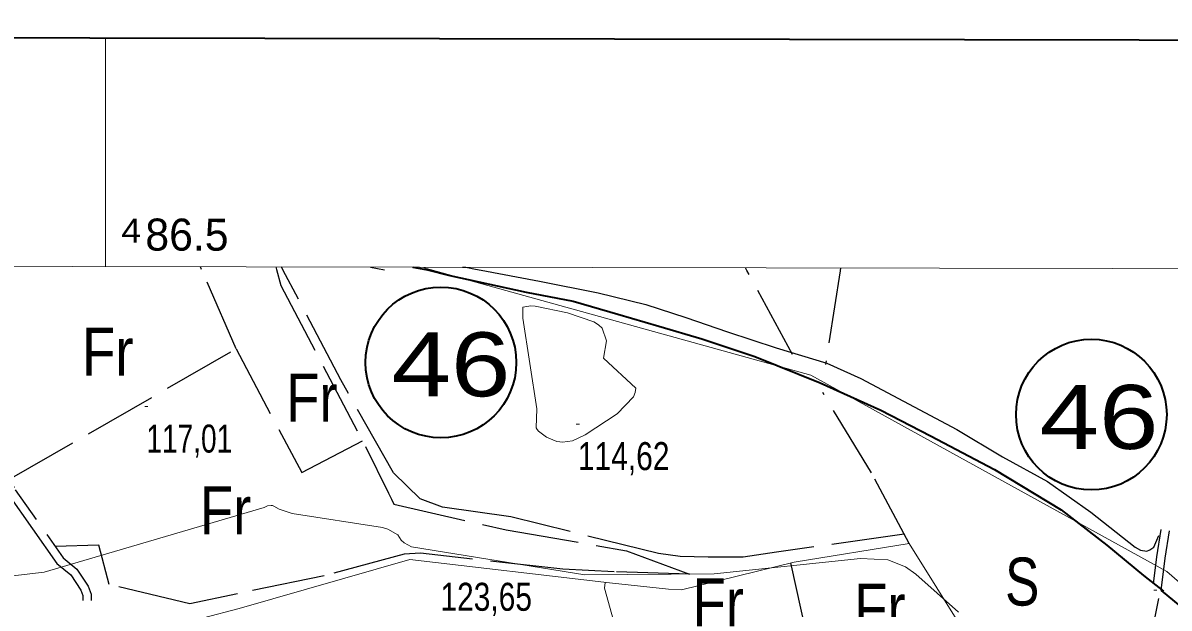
# Model space of a CAD drawing. Extents: x 483847 to 488453, y 4383581 to 4386795.
# Drawn here: x 486474.2 to 486832.5, y 4386336.8 to 4386519.6 of the extents above; entities that cross this region are included whole.
import ezdxf
from ezdxf.enums import TextEntityAlignment as Align

# ---------------------------------------------------------------- set-up
doc = ezdxf.new("R2010")
doc.units = 0
doc.header["$LTSCALE"] = 3.8
for name, pattern in [('DOTTED', [1.5, 0.3, -1.2]), ('LONG_DASHED', [7.5, 6, -1.5]), ('MEDIUM_DASHED', [4.5, 3, -1.5])]:
    doc.linetypes.add(name, pattern=pattern)
for name, color, linetype, lineweight in [('1', 7, 'Continuous', 13), ('13', 7, 'Continuous', 25), ('2', 7, 'DOTTED', 13), ('25', 7, 'LONG_DASHED', 25), ('38', 7, 'Continuous', 25), ('51', 7, 'Continuous', 13), ('6', 7, 'Continuous', 35), ('7', 7, 'Continuous', 13), ('9', 7, 'Continuous', 13)]:
    doc.layers.add(name, color=color, linetype=linetype, lineweight=lineweight)
doc.layers.add('31', color=7, linetype='Continuous')

msp = doc.modelspace()

# ---------------------------------------------------------------- linework, layer by layer
at = {"layer": '1'}
msp.add_line((486500, 4386443.48), (486500, 4386514.9), dxfattribs=at)
at = {"layer": '1', "lineweight": 35}
msp.add_lwpolyline([(484035.03, 4386519.58), (487752.53, 4386512.52), (487747.86, 4384057.52), (484030.36, 4384064.59)], close=True, dxfattribs=at)
at = {"layer": '1'}
msp.add_lwpolyline([(484105.5, 4386448.1), (487681.9, 4386441.2), (487678, 4384129), (484100.5, 4384135.8)], close=True, dxfattribs=at)
at = {"layer": '25'}
for p, q in [((486530.1, 4386442.53), (486529.71, 4386443.42)), ((486553.27, 4386443.38), (486553.51, 4386442.49)), ((486555.51, 4386442.48), (486555.04, 4386443.37)), ((486611.59, 4386443.26), (486611.61, 4386443.26)), ((486611.61, 4386443.26), (486611.63, 4386443.26)), ((486611.63, 4386443.26), (486611.65, 4386443.26)), ((486611.65, 4386443.26), (486611.67, 4386443.26)), ((486611.67, 4386443.26), (486611.69, 4386443.26)), ((486611.69, 4386443.26), (486611.71, 4386443.26)), ((486611.71, 4386443.26), (486611.73, 4386443.26)), ((486611.73, 4386443.26), (486611.75, 4386443.26)), ((486611.75, 4386443.26), (486611.77, 4386443.26)), ((486611.77, 4386443.26), (486611.79, 4386443.26)), ((486611.79, 4386443.26), (486611.81, 4386443.26)), ((486611.81, 4386443.26), (486611.83, 4386443.26)), ((486611.83, 4386443.26), (486611.85, 4386443.26)), ((486611.85, 4386443.26), (486611.87, 4386443.26)), ((486611.87, 4386443.26), (486611.89, 4386443.26)), ((486611.89, 4386443.26), (486611.91, 4386443.26)), ((486611.91, 4386443.26), (486611.93, 4386443.26)), ((486611.93, 4386443.26), (486611.95, 4386443.26)), ((486611.95, 4386443.26), (486611.97, 4386443.26)), ((486611.97, 4386443.26), (486611.99, 4386443.26)), ((486611.99, 4386443.26), (486612.01, 4386443.26)), ((486612.01, 4386443.26), (486612.03, 4386443.26)), ((486612.03, 4386443.26), (486612.05, 4386443.26)), ((486612.05, 4386443.26), (486612.07, 4386443.26)), ((486612.07, 4386443.26), (486612.09, 4386443.26)), ((486612.09, 4386443.26), (486612.11, 4386443.26)), ((486612.11, 4386443.26), (486612.13, 4386443.26)), ((486612.13, 4386443.26), (486612.15, 4386443.26)), ((486612.15, 4386443.26), (486612.17, 4386443.26)), ((486612.17, 4386443.26), (486612.19, 4386443.26)), ((486612.19, 4386443.26), (486612.21, 4386443.26)), ((486612.21, 4386443.26), (486612.23, 4386443.26)), ((486612.23, 4386443.26), (486612.25, 4386443.26)), ((486612.25, 4386443.26), (486612.27, 4386443.26)), ((486612.27, 4386443.26), (486612.29, 4386443.26)), ((486612.29, 4386443.26), (486612.31, 4386443.26)), ((486612.31, 4386443.26), (486612.33, 4386443.26)), ((486612.33, 4386443.26), (486612.35, 4386443.26)), ((486612.35, 4386443.26), (486612.37, 4386443.26)), ((486612.37, 4386443.26), (486612.39, 4386443.26)), ((486612.39, 4386443.26), (486612.41, 4386443.26)), ((486612.41, 4386443.26), (486612.43, 4386443.26)), ((486612.43, 4386443.26), (486612.45, 4386443.26)), ((486612.45, 4386443.26), (486612.47, 4386443.26)), ((486612.47, 4386443.26), (486612.49, 4386443.26)), ((486612.49, 4386443.26), (486612.51, 4386443.26)), ((486612.51, 4386443.26), (486612.53, 4386443.26)), ((486612.53, 4386443.26), (486612.55, 4386443.26)), ((486612.55, 4386443.26), (486612.57, 4386443.26)), ((486612.57, 4386443.26), (486612.59, 4386443.26)), ((486612.59, 4386443.26), (486612.61, 4386443.26)), ((486612.61, 4386443.26), (486612.63, 4386443.26)), ((486612.63, 4386443.26), (486612.65, 4386443.26)), ((486612.65, 4386443.26), (486612.67, 4386443.26)), ((486612.67, 4386443.26), (486612.68, 4386443.26)), ((486612.68, 4386443.26), (486612.69, 4386443.26)), ((486612.69, 4386443.26), (486612.7, 4386443.26)), ((486700.53, 4386442.2), (486700.04, 4386443.09)), ((486714.83, 4386415.97), (486700.53, 4386442.2)), ((486729.66, 4386442.14), (486725.14, 4386412.82)), ((486729.8, 4386443.04), (486729.66, 4386442.14))]:
    msp.add_line(p, q, dxfattribs=at)
for points in [[(486470.05, 4386377.03), (486540.85, 4386417.71), (486530.1, 4386442.53)], [(486553.51, 4386442.49), (486554.86, 4386437.55), (486581.31, 4386387.19), (486588.45, 4386372.61), (486589.4, 4386370.8), (486590.13, 4386369.21), (486625.28, 4386361.2), (486662.93, 4386354.66), (486682.56, 4386347.4), (486659.08, 4386348.11), (486643.04, 4386348.94), (486598.46, 4386353.86), (486593.43, 4386353.63), (486568.35, 4386346.86), (486541.33, 4386341.24), (486526.43, 4386338.08), (486501.23, 4386344.07), (486497.95, 4386356.42), (486484.32, 4386355.98)], [(486749.66, 4386359.84), (486709.75, 4386354.21), (486699.37, 4386352.71), (486695.92, 4386352.69), (486688.41, 4386352.64), (486679.71, 4386352.84), (486672.9, 4386353.77), (486626.69, 4386365.23), (486605.35, 4386368.24), (486598.41, 4386370.89), (486590.04, 4386378.97), (486573.58, 4386408.09), (486555.51, 4386442.48)], [(486612.7, 4386443.26), (486615.72, 4386442.68), (486617.42, 4386442.36)], [(486617.42, 4386442.36), (486635.7, 4386438.94), (486654.03, 4386435.23), (486668.91, 4386431.64), (486681.46, 4386427.55), (486694.45, 4386423.02), (486709.69, 4386418.07), (486725.52, 4386413.27), (486736.11, 4386408.46), (486749.52, 4386401.37), (486766.12, 4386392.5), (486780.41, 4386383.97), (486794.48, 4386376.34), (486808, 4386366.76), (486821.87, 4386355.76), (486823.59, 4386354.83), (486825.53, 4386354.51), (486826.44, 4386354.94), (486827.73, 4386355.75), (486829.28, 4386359.4)], [(486540.85, 4386417.71), (486561.38, 4386379.08), (486580.34, 4386389.05)], [(486751.21, 4386356.92), (486739.44, 4386379), (486724.25, 4386404.09)], [(486714.17, 4386350.86), (486721.46, 4386317.88), (486723.64, 4386302.54), (486727.72, 4386304.21), (486730.04, 4386303.88), (486735.34, 4386301.92), (486745.1, 4386297.36), (486752.95, 4386295.59), (486754.15, 4386292.98)], [(486748.54, 4386291.23), (486768.74, 4386297.54), (486785.91, 4386301.57), (486798.01, 4386308.15), (486817.01, 4386314.63), (486822.76, 4386318), (486826.27, 4386322.53), (486827.39, 4386327.39), (486827.68, 4386331.89), (486829.3, 4386339.75)]]:
    msp.add_lwpolyline(points, dxfattribs=at)
at = {"layer": '38', "linetype": 'MEDIUM_DASHED'}
msp.add_line((486582.92, 4386443.32), (486587.24, 4386442.42), dxfattribs=at)
at = {"layer": '38'}
for p, q in [((486596.01, 4386443.3), (486596.03, 4386443.29)), ((486596.03, 4386443.29), (486596.06, 4386443.29))]:
    msp.add_line(p, q, dxfattribs=at)
for points in [[(486430.71, 4386442.72), (486432.29, 4386441.35), (486434.1, 4386438.84), (486436.75, 4386433.73), (486439.72, 4386426.24), (486455.63, 4386398.2), (486469.61, 4386372.37), (486484.87, 4386350.7), (486489.16, 4386347.19), (486492.33, 4386342.4), (486492.95, 4386340.64), (486492.93, 4386339.16)], [(486827.63, 4386344.29), (486828.65, 4386352.75), (486829.98, 4386361.3)]]:
    msp.add_lwpolyline(points, dxfattribs=at)
at = {"layer": '38', "linetype": 'MEDIUM_DASHED'}
for points in [[(486434.49, 4386442.72), (486436.31, 4386440.2), (486439.11, 4386434.8), (486442.06, 4386427.36), (486457.9, 4386399.46), (486471.82, 4386373.74), (486486.78, 4386352.48), (486491.1, 4386348.94), (486494.66, 4386343.57), (486495.55, 4386341.07), (486495.52, 4386339.13)], [(486830.06, 4386342.28), (486831.28, 4386352.38), (486832.59, 4386360.89)]]:
    msp.add_lwpolyline(points, dxfattribs=at)
at = {"layer": '51'}
for points in [[(486509.59, 4386329.72), (486530.64, 4386333.67), (486541.86, 4386336.66), (486595.21, 4386351.95), (486657.53, 4386344.61), (486676.04, 4386342.69), (486680.09, 4386342.48), (486715.26, 4386351.13), (486751.21, 4386356.92), (486785.83, 4386301.57)], [(486645.5, 4386253.16), (486679.97, 4386266.17), (486670.18, 4386294.9), (486667.57, 4386301.39), (486656.01, 4386342.98), (486656.22, 4386344.77)]]:
    msp.add_lwpolyline(points, dxfattribs=at)
at = {"layer": '6'}
msp.add_line((486596.06, 4386443.29), (486600.64, 4386442.39), dxfattribs=at)
for points in [[(486600.64, 4386442.39), (486607.65, 4386440.65), (486631.5, 4386435.51), (486646.21, 4386432.66), (486660.23, 4386428.62), (486673.01, 4386424.84), (486686.48, 4386420.88), (486703.03, 4386415.38), (486723.45, 4386407.12), (486742.44, 4386398.57), (486757.96, 4386390.6), (486777.87, 4386380.02), (486798.8, 4386367.44), (486813.03, 4386356.38), (486824.46, 4386346.9), (486830.71, 4386342.04)], [(486830.06, 4386342.28), (486841.31, 4386332.99), (486855.28, 4386320.6), (486866.55, 4386309.08), (486883.05, 4386291.8), (486893.44, 4386280.96), (486904.67, 4386266.03), (486914.04, 4386253.6)]]:
    msp.add_lwpolyline(points, dxfattribs=at)
for centre in [(486604.88, 4386413.49), (486808.2, 4386397.2)]:
    msp.add_circle(centre, 23.55, dxfattribs=at)
at = {"layer": '7'}
for p, q in [((486512.32, 4386399.7), (486513.32, 4386399.7)), ((486647.2, 4386394.23), (486648.2, 4386394.23)), ((486827.71, 4386342.31), (486828.71, 4386342.31))]:
    msp.add_line(p, q, dxfattribs=at)
at = {"layer": '9'}
for points in [[(486951.12, 4386288.92), (486948.96, 4386288.24), (486943.52, 4386288.29), (486940.49, 4386289.01), (486928.73, 4386295.17), (486925.74, 4386296.27), (486921.79, 4386298.37), (486917.58, 4386300.11), (486916.09, 4386300.54), (486907.45, 4386302.16), (486897.17, 4386302.85), (486892.69, 4386302.28), (486887.24, 4386303.43), (486885.09, 4386304.49), (486871.59, 4386313.59), (486831.77, 4386348.16), (486720.46, 4386409.52), (486599.66, 4386443.09), (486599.56, 4386443.29)], [(486446.97, 4386343.97), (486480.88, 4386347.97), (486549.59, 4386368.16), (486550.64, 4386368.65), (486551.86, 4386368.84), (486552.25, 4386368.77), (486552.66, 4386368.63), (486554.35, 4386367.68), (486558.42, 4386366.31), (486586.58, 4386361.89), (486588.32, 4386361.43), (486591.43, 4386359.69), (486592.46, 4386358.02), (486593.38, 4386357.19), (486595.65, 4386355.84), (486649.86, 4386347.19), (486690.31, 4386347.48), (486736.03, 4386352.23), (486744.53, 4386351.88), (486750.06, 4386349.61), (486753.29, 4386347.36), (486766.69, 4386335.49)]]:
    msp.add_lwpolyline(points, dxfattribs=at)
msp.add_lwpolyline([(486655.68, 4386414.8), (486665.76, 4386405.47), (486665.64, 4386404.16), (486665.13, 4386402.8), (486659.93, 4386397.44), (486650.02, 4386390.84), (486646.03, 4386388.97), (486642.93, 4386388.58), (486642.04, 4386388.67), (486641.16, 4386388.83), (486637.87, 4386390.13), (486635.35, 4386391.99), (486634.94, 4386392.51), (486634.66, 4386393.04), (486634.91, 4386398.98), (486630.54, 4386427.37), (486630.53, 4386430.74), (486633, 4386431.18), (486634.37, 4386431.04), (486644.47, 4386429.01), (486652.65, 4386426.14), (486654.14, 4386425.22), (486655.3, 4386424.25), (486656.69, 4386420.3)], close=True, dxfattribs=at)

# ---------------------------------------------------------------- texts
at = {"layer": '13', "width": 1.25}
for p in [(486608.03, 4386402.91), (486810.59, 4386386.47)]:
    msp.add_text('46', height=20, dxfattribs=at).set_placement(p, align=Align.CENTER)
at = {"layer": '2', "width": 1.1}
msp.add_text('4', height=7.5, rotation=359.889, dxfattribs=at).set_placement((486504.99, 4386450.97))
at = {"layer": '2'}
msp.add_text('86.5', height=10, rotation=359.889, dxfattribs=at).set_placement((486512.48, 4386448.46))
at = {"layer": '31'}
for s, width, p in [('Fr', 0.85, (486500.75, 4386409.33)), ('Fr', 0.85, (486564.54, 4386394.97)), ('Fr', 0.85, (486537.6, 4386359.81)), ('S', 0.8, (486786.59, 4386337.54)), ('Fr', 0.85, (486691.59, 4386331.03)), ('Fr', 0.85, (486742.07, 4386329.34))]:
    msp.add_text(s, height=15, dxfattribs=dict(at, width=width)).set_placement(p, align=Align.CENTER)
at = {"layer": '7'}
for s, width, p in [('117,01', 0.75, (486512.82, 4386385.33)), ('114,62', 0.8, (486647.7, 4386379.86)), ('123,65', 0.8, (486604.72, 4386335.91))]:
    msp.add_text(s, height=8.75, dxfattribs=dict(at, width=width)).set_placement(p)

doc.saveas('drawing.dxf')
